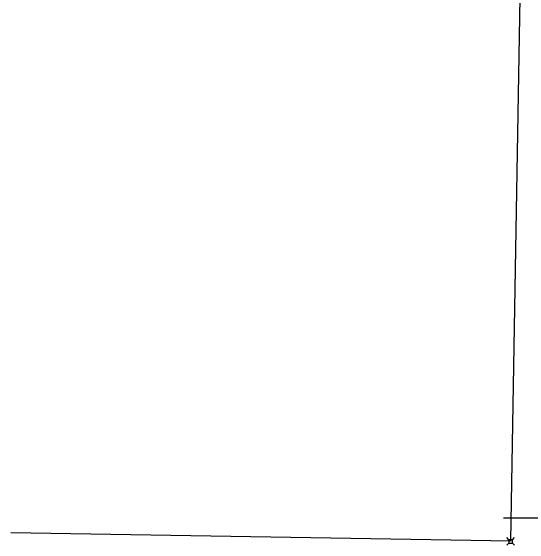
# Model space of a CAD drawing. Extents: x 596028 to 606371, y 330010 to 403088.
# Drawn here: x 603644 to 604090.5, y 344608.5 to 345068.3 of the extents above; entities that cross this region are included whole.
import ezdxf

# ---------------------------------------------------------------- set-up
doc = ezdxf.new("R2010")
doc.units = 0
for name, color, linetype in [('E_UTL_G_UG', 7, 'Continuous'), ('E_UTL_T', 7, 'Continuous'), ('E_UTL_T_UG', 7, 'Continuous')]:
    doc.layers.add(name, color=color, linetype=linetype)

msp = doc.modelspace()

# ---------------------------------------------------------------- linework, layer by layer
at = {"layer": 'E_UTL_G_UG'}
msp.add_lwpolyline([(604067.52, 344632.06), (604123.64, 344632.06), (604136.25, 344621.06), (604209.7, 344621.06)], dxfattribs=at)
at = {"layer": 'E_UTL_T'}
for points in [[(604072.12, 344613.39), (604070.37, 344615.15)], [(604075.22, 344613.39), (604076.97, 344615.15)], [(604072.12, 344610.3), (604070.37, 344608.55)], [(604075.22, 344613.39), (604072.12, 344613.39)], [(604072.12, 344613.39), (604072.12, 344610.3)], [(604072.12, 344610.3), (604075.22, 344610.3)], [(604075.22, 344610.3), (604075.22, 344613.39)], [(604075.22, 344610.3), (604076.97, 344608.55)]]:
    msp.add_lwpolyline(points, dxfattribs=at)
at = {"layer": 'E_UTL_T_UG'}
for p, q in [((604073.65, 344612.28), (604083.45, 345183.86)), ((603643.98, 344619.63), (604073.65, 344612.28))]:
    msp.add_line(p, q, dxfattribs=at)

doc.saveas('drawing.dxf')
